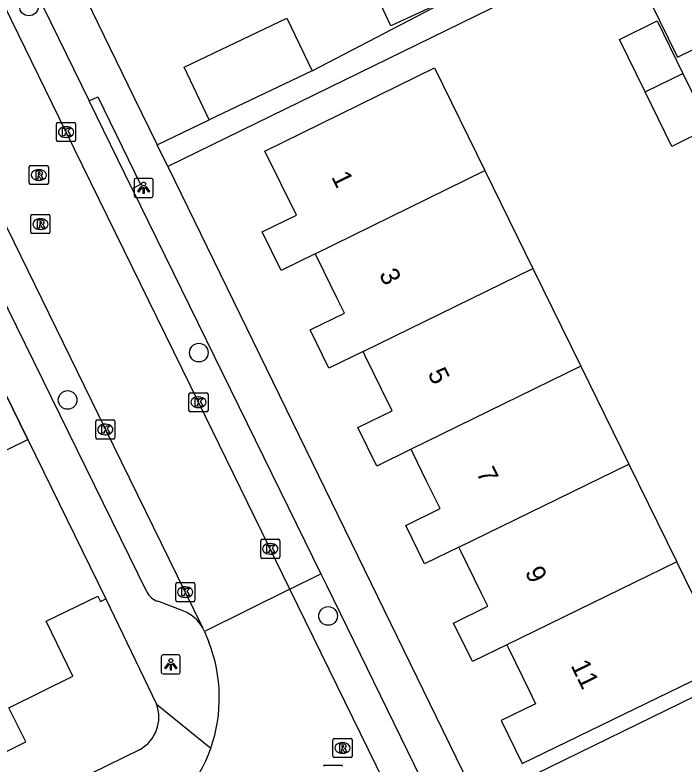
# Model space of a CAD drawing. Extents: x 160457 to 162082, y 388340 to 389736.
# Drawn here: x 161032.93 to 161067.98, y 389076.02 to 389115.31 of the extents above; entities that cross this region are included whole.
import ezdxf

# ---------------------------------------------------------------- set-up
doc = ezdxf.new("R2010")
doc.units = 0
for name, color, linetype in [('IMGEO_Boom', 7, 'Continuous'), ('IMGEO_Kolk', 7, 'Continuous'), ('IMGEO_Lichtpunt', 7, 'Continuous'), ('IMGEO_Muur', 7, 'Continuous'), ('IMGEO_Pand', 7, 'Continuous'), ('IMGEO_Pand_nummerreeks', 7, 'Continuous'), ('IMGEO_Parkeervlak_open', 7, 'Continuous'), ('IMGEO_Rijbaan_lokaal_open', 7, 'Continuous'), ('IMGEO_Rioolput', 7, 'Continuous'), ('IMGEO_Voetpad_open', 7, 'Continuous')]:
    doc.layers.add(name, color=color, linetype=linetype)

msp = doc.modelspace()

# ---------------------------------------------------------------- linework, layer by layer
at = {"layer": 'IMGEO_Boom'}
for centre in [(161033.662, 389115.76), (161042.564, 389097.622), (161035.69, 389095.142), (161049.339, 389083.824)]:
    msp.add_circle(centre, 0.489, dxfattribs=at)
at = {"layer": 'IMGEO_Kolk'}
for p, q in [((161035.106, 389108.75), (161035.106, 389109.602)), ((161035.181, 389109.676), (161036.033, 389109.676)), ((161035.594, 389109.456), (161035.619, 389109.456)), ((161036.107, 389109.602), (161036.107, 389108.75)), ((161036.033, 389108.676), (161035.181, 389108.676)), ((161035.617, 389108.896), (161035.592, 389108.896)), ((161042.046, 389094.594), (161042.046, 389095.446)), ((161042.121, 389095.52), (161042.973, 389095.52)), ((161042.534, 389095.3), (161042.559, 389095.3)), ((161043.047, 389095.446), (161043.047, 389094.594)), ((161042.973, 389094.52), (161042.121, 389094.52)), ((161042.557, 389094.74), (161042.532, 389094.74)), ((161037.164, 389093.169), (161037.164, 389094.021)), ((161037.239, 389094.095), (161038.091, 389094.095)), ((161038.165, 389094.021), (161038.165, 389093.169)), ((161037.652, 389093.875), (161037.677, 389093.875)), ((161037.675, 389093.315), (161037.65, 389093.315)), ((161038.091, 389093.095), (161037.239, 389093.095)), ((161045.806, 389086.916), (161045.806, 389087.768)), ((161045.881, 389087.842), (161046.733, 389087.842)), ((161046.807, 389087.768), (161046.807, 389086.916)), ((161046.294, 389087.622), (161046.319, 389087.622)), ((161046.317, 389087.062), (161046.292, 389087.062)), ((161046.733, 389086.842), (161045.881, 389086.842)), ((161041.351, 389084.647), (161041.351, 389085.499)), ((161041.426, 389085.573), (161042.278, 389085.573)), ((161041.839, 389085.353), (161041.864, 389085.353)), ((161042.352, 389085.499), (161042.352, 389084.647)), ((161042.278, 389084.573), (161041.426, 389084.573)), ((161041.862, 389084.793), (161041.837, 389084.793))]:
    msp.add_line(p, q, dxfattribs=at)
for points in [[(161035.106, 389108.75), (161035.106, 389109.602)], [(161035.181, 389109.676), (161036.033, 389109.676)], [(161035.427, 389109.376), (161035.55, 389109.376), (161035.55, 389109.225), (161035.68, 389109.376), (161035.844, 389109.376), (161035.698, 389109.225), (161035.851, 389108.976), (161035.699, 389108.976), (161035.614, 389109.14), (161035.55, 389109.073), (161035.55, 389108.976), (161035.427, 389108.976), (161035.427, 389109.376)], [(161036.107, 389109.602), (161036.107, 389108.75)], [(161036.033, 389108.676), (161035.181, 389108.676)], [(161042.046, 389094.594), (161042.046, 389095.446)], [(161042.121, 389095.52), (161042.973, 389095.52)], [(161042.367, 389095.22), (161042.49, 389095.22), (161042.49, 389095.069), (161042.62, 389095.22), (161042.784, 389095.22), (161042.638, 389095.069), (161042.791, 389094.82), (161042.639, 389094.82), (161042.554, 389094.984), (161042.49, 389094.917), (161042.49, 389094.82), (161042.367, 389094.82), (161042.367, 389095.22)], [(161043.047, 389095.446), (161043.047, 389094.594)], [(161042.973, 389094.52), (161042.121, 389094.52)], [(161037.164, 389093.169), (161037.164, 389094.021)], [(161037.239, 389094.095), (161038.091, 389094.095)], [(161038.165, 389094.021), (161038.165, 389093.169)], [(161037.485, 389093.795), (161037.608, 389093.795), (161037.608, 389093.644), (161037.738, 389093.795), (161037.902, 389093.795), (161037.756, 389093.644), (161037.909, 389093.395), (161037.757, 389093.395), (161037.672, 389093.559), (161037.608, 389093.492), (161037.608, 389093.395), (161037.485, 389093.395), (161037.485, 389093.795)], [(161038.091, 389093.095), (161037.239, 389093.095)], [(161045.806, 389086.916), (161045.806, 389087.768)], [(161045.881, 389087.842), (161046.733, 389087.842)], [(161046.807, 389087.768), (161046.807, 389086.916)], [(161046.127, 389087.542), (161046.25, 389087.542), (161046.25, 389087.391), (161046.38, 389087.542), (161046.544, 389087.542), (161046.398, 389087.391), (161046.551, 389087.142), (161046.399, 389087.142), (161046.314, 389087.306), (161046.25, 389087.239), (161046.25, 389087.142), (161046.127, 389087.142), (161046.127, 389087.542)], [(161046.733, 389086.842), (161045.881, 389086.842)], [(161041.351, 389084.647), (161041.351, 389085.499)], [(161041.426, 389085.573), (161042.278, 389085.573)], [(161042.352, 389085.499), (161042.352, 389084.647)], [(161041.672, 389085.273), (161041.795, 389085.273), (161041.795, 389085.122), (161041.925, 389085.273), (161042.089, 389085.273), (161041.943, 389085.122), (161042.096, 389084.873), (161041.944, 389084.873), (161041.859, 389085.037), (161041.795, 389084.97), (161041.795, 389084.873), (161041.672, 389084.873), (161041.672, 389085.273)], [(161042.278, 389084.573), (161041.426, 389084.573)]]:
    msp.add_lwpolyline(points, dxfattribs=at)
for centre, start, end in [((161035.183, 389109.6), 91.552, 178.448), ((161035.183, 389109.6), 91.552, 178.448), ((161036.031, 389109.6), 1.552, 88.448), ((161036.031, 389109.6), 1.552, 88.448), ((161035.183, 389108.752), 181.552, 268.448), ((161035.183, 389108.752), 181.552, 268.448), ((161036.031, 389108.752), 271.552, 358.448), ((161036.031, 389108.752), 271.552, 358.448), ((161042.123, 389095.444), 91.552, 178.448), ((161042.123, 389095.444), 91.552, 178.448), ((161042.971, 389095.444), 1.552, 88.448), ((161042.971, 389095.444), 1.552, 88.448), ((161042.123, 389094.596), 181.552, 268.448), ((161042.123, 389094.596), 181.552, 268.448), ((161042.971, 389094.596), 271.552, 358.448), ((161042.971, 389094.596), 271.552, 358.448), ((161037.241, 389094.019), 91.552, 178.448), ((161037.241, 389094.019), 91.552, 178.448), ((161038.089, 389094.019), 1.552, 88.448), ((161038.089, 389094.019), 1.552, 88.448), ((161037.241, 389093.171), 181.552, 268.448), ((161037.241, 389093.171), 181.552, 268.448), ((161038.089, 389093.171), 271.552, 358.448), ((161038.089, 389093.171), 271.552, 358.448), ((161045.883, 389087.766), 91.552, 178.448), ((161045.883, 389087.766), 91.552, 178.448), ((161046.731, 389087.766), 1.552, 88.448), ((161046.731, 389087.766), 1.552, 88.448), ((161045.883, 389086.918), 181.552, 268.448), ((161045.883, 389086.918), 181.552, 268.448), ((161046.731, 389086.918), 271.552, 358.448), ((161046.731, 389086.918), 271.552, 358.448), ((161041.428, 389085.497), 91.552, 178.448), ((161041.428, 389085.497), 91.552, 178.448), ((161042.276, 389085.497), 1.552, 88.448), ((161042.276, 389085.497), 1.552, 88.448), ((161041.428, 389084.649), 181.552, 268.448), ((161041.428, 389084.649), 181.552, 268.448), ((161042.276, 389084.649), 271.552, 358.448), ((161042.276, 389084.649), 271.552, 358.448)]:
    msp.add_arc(centre, 0.0765, start, end, dxfattribs=at)
for centre, major_axis, ratio, start_param, end_param in [((161035.593, 389109.176), (-0.387, 0.002), 0.722429, 4.712389, 7.853982), ((161035.618, 389109.176), (-0.39, 0.002), 0.717154, 1.570796, 4.712389), ((161042.533, 389095.02), (-0.387, 0.002), 0.722429, 4.712389, 7.853982), ((161042.558, 389095.02), (-0.39, 0.002), 0.717154, 1.570796, 4.712389), ((161037.651, 389093.595), (-0.387, 0.002), 0.722429, 4.712389, 7.853982), ((161037.676, 389093.595), (-0.39, 0.002), 0.717154, 1.570796, 4.712389), ((161046.293, 389087.342), (-0.387, 0.002), 0.722429, 4.712389, 7.853982), ((161046.318, 389087.342), (-0.39, 0.002), 0.717154, 1.570796, 4.712389), ((161041.838, 389085.073), (-0.387, 0.002), 0.722429, 4.712389, 7.853982), ((161041.863, 389085.073), (-0.39, 0.002), 0.717154, 1.570796, 4.712389)]:
    msp.add_ellipse(centre, major_axis=major_axis, ratio=ratio, start_param=start_param, end_param=end_param, dxfattribs=at)
at = {"layer": 'IMGEO_Lichtpunt'}
for p, q in [((161039.174, 389106.657), (161039.174, 389105.85)), ((161039.174, 389106.657), (161039.174, 389105.85)), ((161040.076, 389106.752), (161039.268, 389106.752)), ((161040.076, 389106.752), (161039.268, 389106.752)), ((161040.17, 389105.85), (161040.17, 389106.657)), ((161040.17, 389105.85), (161040.17, 389106.657)), ((161039.268, 389105.756), (161040.076, 389105.756)), ((161039.268, 389105.756), (161040.076, 389105.756)), ((161040.598, 389081.686), (161040.598, 389080.879)), ((161040.598, 389081.686), (161040.598, 389080.879)), ((161041.5, 389081.781), (161040.692, 389081.781)), ((161041.5, 389081.781), (161040.692, 389081.781)), ((161041.594, 389080.879), (161041.594, 389081.686)), ((161041.594, 389080.879), (161041.594, 389081.686)), ((161040.692, 389080.785), (161041.5, 389080.785)), ((161040.692, 389080.785), (161041.5, 389080.785))]:
    msp.add_line(p, q, dxfattribs=at)
for points in [[(161039.548, 389106.321), (161039.587, 389106.293), (161039.399, 389106.031), (161039.361, 389106.058), (161039.548, 389106.321)], [(161039.65, 389106.273), (161039.697, 389106.273), (161039.697, 389105.951), (161039.65, 389105.951), (161039.65, 389106.273)], [(161039.76, 389106.293), (161039.798, 389106.32), (161039.985, 389106.058), (161039.946, 389106.03), (161039.76, 389106.293)], [(161040.972, 389081.35), (161041.011, 389081.322), (161040.823, 389081.06), (161040.785, 389081.087), (161040.972, 389081.35)], [(161041.074, 389081.302), (161041.121, 389081.302), (161041.121, 389080.98), (161041.074, 389080.98), (161041.074, 389081.302)], [(161041.184, 389081.322), (161041.222, 389081.349), (161041.409, 389081.087), (161041.37, 389081.059), (161041.184, 389081.322)]]:
    msp.add_lwpolyline(points, dxfattribs=at)
for centre in [(161039.673, 389106.455), (161041.097, 389081.484)]:
    msp.add_circle(centre, 0.0994, dxfattribs=at)
for centre, start, end in [((161039.268, 389106.657), 90, 180), ((161039.268, 389106.657), 90, 180), ((161040.076, 389106.657), 0, 90), ((161040.076, 389106.657), 0, 90), ((161039.268, 389105.85), 180, 270), ((161039.268, 389105.85), 180, 270), ((161040.076, 389105.85), 270, 0), ((161040.076, 389105.85), 270, 360), ((161040.692, 389081.686), 90, 180), ((161040.692, 389081.686), 90, 180), ((161041.5, 389081.686), 0, 90), ((161041.5, 389081.686), 0, 90), ((161040.692, 389080.879), 180, 270), ((161040.692, 389080.879), 180, 270), ((161041.5, 389080.879), 270, 0), ((161041.5, 389080.879), 270, 360)]:
    msp.add_arc(centre, 0.0946, start, end, dxfattribs=at)
at = {"layer": 'IMGEO_Muur'}
for points in [[(161034.505, 389120.577), (161039.159, 389111.009)], [(161029.641, 389101.139), (161033.6, 389093.074)]]:
    msp.add_lwpolyline(points, dxfattribs=at)
at = {"layer": 'IMGEO_Pand'}
for points in [[(161064.743, 389119.022), (161067.638, 389113.105), (161070.683, 389114.595), (161069.101, 389117.828), (161104.665, 389135.227), (161103.352, 389137.911)], [(161056.089, 389116.357), (161052.617, 389114.75), (161051.577, 389116.997), (161055.05, 389118.604)], [(161043.111, 389109.819), (161041.797, 389112.571), (161047.182, 389115.142), (161048.496, 389112.39)], [(161065.952, 389111.284), (161064.602, 389114.033), (161066.571, 389115), (161067.921, 389112.25)], [(161048.666, 389102.804), (161046.87, 389101.923), (161045.881, 389103.944), (161047.673, 389104.824), (161046.023, 389108.185), (161054.916, 389112.546), (161057.555, 389107.165)], [(161048.496, 389112.39), (161043.111, 389109.819)], [(161067.921, 389112.25), (161069.322, 389109.396), (161067.353, 389108.43), (161065.952, 389111.284)], [(161065.952, 389111.284), (161067.921, 389112.25)], [(161048.666, 389102.804), (161057.555, 389107.165)], [(161057.555, 389107.165), (161060.07, 389102.036)], [(161051.174, 389097.682), (161049.377, 389096.803), (161048.392, 389098.814), (161050.189, 389099.694), (161049.797, 389100.496), (161048.777, 389102.578), (161048.666, 389102.804)], [(161051.174, 389097.682), (161060.07, 389102.036)], [(161060.07, 389102.036), (161062.58, 389096.916)], [(161053.681, 389092.561), (161051.884, 389091.682), (161050.899, 389093.694), (161052.696, 389094.573), (161052.137, 389095.715), (161051.284, 389097.457), (161051.174, 389097.682)], [(161062.58, 389096.916), (161053.681, 389092.561)], [(161062.58, 389096.916), (161065.096, 389091.786)], [(161026.356, 389086.655), (161030.713, 389088.786), (161029.575, 389091.102), (161033.6, 389093.074)], [(161033.6, 389093.074), (161037.693, 389084.724)], [(161056.188, 389087.438), (161054.391, 389086.561), (161053.406, 389088.573), (161055.202, 389089.453), (161054.497, 389090.894), (161053.791, 389092.336), (161053.681, 389092.561)], [(161056.188, 389087.438), (161065.096, 389091.786)], [(161065.096, 389091.786), (161067.606, 389086.667)], [(161058.695, 389082.318), (161056.897, 389081.44), (161055.912, 389083.453), (161057.709, 389084.332), (161057.377, 389085.01), (161056.297, 389087.216), (161056.188, 389087.438)], [(161058.695, 389082.318), (161058.804, 389082.095), (161059.865, 389079.928), (161060.207, 389079.229), (161058.41, 389078.35), (161059.514, 389076.095), (161068.965, 389080.697), (161070.231, 389081.313), (161067.606, 389086.667)], [(161067.606, 389086.667), (161058.695, 389082.318)], [(161030.591, 389078.029), (161031.473, 389076.233), (161033.495, 389077.223), (161032.611, 389079.02), (161035.971, 389080.672), (161034.562, 389083.545), (161037.265, 389084.87), (161037.406, 389084.583), (161037.693, 389084.724)]]:
    msp.add_lwpolyline(points, dxfattribs=at)
at = {"layer": 'IMGEO_Parkeervlak_open'}
msp.add_lwpolyline([(161047.341, 389085.228), (161048.952, 389086.028)], dxfattribs=at)
at = {"layer": 'IMGEO_Rijbaan_lokaal_open'}
for points in [[(161047.341, 389085.228), (161042.546, 389095.02), (161035.606, 389109.176), (161027.335, 389126.119), (161025.771, 389129.097)], [(161021.32, 389127.053), (161022.746, 389124.112), (161029.885, 389109.497), (161037.666, 389093.595), (161041.853, 389085.073), (161042.758, 389083.221)], [(161047.341, 389085.228), (161042.864, 389083.004)], [(161056.394, 389066.725), (161047.341, 389085.228)], [(161079.644, 389085.035), (161073.503, 389082.032), (161070.58, 389080.602), (161069.314, 389079.983), (161059.458, 389075.163), (161059.697, 389074.675)], [(161042.864, 389083.004), (161042.758, 389083.221)], [(161042.864, 389083.004), (161043.091, 389082.45)]]:
    msp.add_lwpolyline(points, dxfattribs=at)
for centre, radius, start, end in [((161035.613, 389079.54), 8.025, 340.8013, 21.2636), ((161035.617, 389079.539), 8.02, 300.3025, 340.7947)]:
    msp.add_arc(centre, radius, start, end, dxfattribs=at)
at = {"layer": 'IMGEO_Rioolput'}
for p, q in [((161033.681, 389106.502), (161033.681, 389107.354)), ((161033.756, 389107.428), (161034.608, 389107.428)), ((161034.682, 389107.354), (161034.682, 389106.502)), ((161034.169, 389107.208), (161034.194, 389107.208)), ((161034.192, 389106.648), (161034.167, 389106.648)), ((161034.608, 389106.428), (161033.756, 389106.428)), ((161033.764, 389103.93), (161033.764, 389104.782)), ((161033.839, 389104.856), (161034.691, 389104.856)), ((161034.252, 389104.636), (161034.277, 389104.636)), ((161034.765, 389104.782), (161034.765, 389103.93)), ((161034.691, 389103.856), (161033.839, 389103.856)), ((161034.275, 389104.076), (161034.25, 389104.076)), ((161049.594, 389076.482), (161049.594, 389077.334)), ((161049.669, 389077.408), (161050.521, 389077.408)), ((161050.082, 389077.188), (161050.107, 389077.188)), ((161050.595, 389077.334), (161050.595, 389076.482)), ((161050.521, 389076.408), (161049.669, 389076.408)), ((161050.105, 389076.628), (161050.08, 389076.628)), ((161049.172, 389076.016), (161050.024, 389076.016))]:
    msp.add_line(p, q, dxfattribs=at)
for points in [[(161033.681, 389106.502), (161033.681, 389107.354)], [(161033.756, 389107.428), (161034.608, 389107.428)], [(161034.682, 389107.354), (161034.682, 389106.502)], [(161034.27, 389107.126), (161034.018, 389107.128), (161034.018, 389106.728)], [(161034.196, 389107.047), (161034.142, 389107.047), (161034.142, 389106.966)], [(161034.142, 389106.966), (161034.194, 389106.966)], [(161034.018, 389106.728), (161034.142, 389106.728), (161034.142, 389106.89), (161034.153, 389106.89)], [(161034.2, 389106.861), (161034.271, 389106.728), (161034.411, 389106.728), (161034.346, 389106.854)], [(161034.608, 389106.428), (161033.756, 389106.428)], [(161033.764, 389103.93), (161033.764, 389104.782)], [(161033.839, 389104.856), (161034.691, 389104.856)], [(161034.765, 389104.782), (161034.765, 389103.93)], [(161034.353, 389104.554), (161034.101, 389104.556), (161034.101, 389104.156)], [(161034.101, 389104.156), (161034.225, 389104.156), (161034.225, 389104.318), (161034.236, 389104.318)], [(161034.279, 389104.475), (161034.225, 389104.475), (161034.225, 389104.394)], [(161034.225, 389104.394), (161034.277, 389104.394)], [(161034.283, 389104.289), (161034.354, 389104.156), (161034.494, 389104.156), (161034.429, 389104.282)], [(161034.691, 389103.856), (161033.839, 389103.856)], [(161049.594, 389076.482), (161049.594, 389077.334)], [(161049.669, 389077.408), (161050.521, 389077.408)], [(161050.183, 389077.106), (161049.931, 389077.108), (161049.931, 389076.708)], [(161050.595, 389077.334), (161050.595, 389076.482)], [(161049.931, 389076.708), (161050.055, 389076.708), (161050.055, 389076.87), (161050.066, 389076.87)], [(161050.109, 389077.027), (161050.055, 389077.027), (161050.055, 389076.946)], [(161050.055, 389076.946), (161050.107, 389076.946)], [(161050.113, 389076.841), (161050.184, 389076.708), (161050.324, 389076.708), (161050.259, 389076.834)], [(161050.521, 389076.408), (161049.669, 389076.408)], [(161049.172, 389076.016), (161050.024, 389076.016)]]:
    msp.add_lwpolyline(points, dxfattribs=at)
for centre, radius, start, end in [((161033.758, 389107.352), 0.0765, 91.552, 178.448), ((161033.758, 389107.352), 0.0765, 91.552, 178.448), ((161034.606, 389107.352), 0.0765, 1.552, 88.448), ((161034.606, 389107.352), 0.0765, 1.552, 88.448), ((161034.178, 389107.155), 0.19, 274.7715, 282.9687), ((161034.202, 389106.951), 0.0964, 77.0061, 93.1865), ((161034.216, 389107.008), 0.0378, 276.6634, 79.6772), ((161034.269, 389107.016), 0.109, 350.3612, 89.416), ((161034.267, 389107.016), 0.112, 277.5842, 350.9817), ((161034.152, 389106.837), 0.0533, 26.0293, 88.6989), ((161034.251, 389106.801), 0.108, 29.5134, 73.7905), ((161033.758, 389106.504), 0.0765, 181.552, 268.448), ((161033.758, 389106.504), 0.0765, 181.552, 268.448), ((161034.606, 389106.504), 0.0765, 271.552, 358.448), ((161034.606, 389106.504), 0.0765, 271.552, 358.448), ((161033.841, 389104.78), 0.0765, 91.552, 178.448), ((161033.841, 389104.78), 0.0765, 91.552, 178.448), ((161034.689, 389104.78), 0.0765, 1.552, 88.448), ((161034.689, 389104.78), 0.0765, 1.552, 88.448), ((161034.235, 389104.265), 0.0533, 26.0293, 88.6989), ((161034.261, 389104.583), 0.19, 274.7715, 282.9687), ((161034.285, 389104.379), 0.0964, 77.0061, 93.1865), ((161034.299, 389104.436), 0.0378, 276.6634, 79.6772), ((161034.352, 389104.444), 0.109, 350.3612, 89.416), ((161034.35, 389104.444), 0.112, 277.5842, 350.9817), ((161034.334, 389104.229), 0.108, 29.5134, 73.7905), ((161033.841, 389103.932), 0.0765, 181.552, 268.448), ((161033.841, 389103.932), 0.0765, 181.552, 268.448), ((161034.689, 389103.932), 0.0765, 271.552, 358.448), ((161034.689, 389103.932), 0.0765, 271.552, 358.448), ((161049.671, 389077.332), 0.0765, 91.552, 178.448), ((161049.671, 389077.332), 0.0765, 91.552, 178.448), ((161050.182, 389076.996), 0.109, 350.3612, 89.416), ((161050.519, 389077.332), 0.0765, 1.552, 88.448), ((161050.519, 389077.332), 0.0765, 1.552, 88.448), ((161050.065, 389076.817), 0.0533, 26.0293, 88.6989), ((161050.091, 389077.135), 0.19, 274.7715, 282.9687), ((161050.115, 389076.931), 0.0964, 77.0061, 93.1865), ((161050.129, 389076.988), 0.0378, 276.6634, 79.6772), ((161050.18, 389076.996), 0.112, 277.5842, 350.9817), ((161050.164, 389076.781), 0.108, 29.5134, 73.7905), ((161049.671, 389076.484), 0.0765, 181.552, 268.448), ((161049.671, 389076.484), 0.0765, 181.552, 268.448), ((161050.519, 389076.484), 0.0765, 271.552, 358.448), ((161050.519, 389076.484), 0.0765, 271.552, 358.448), ((161049.174, 389075.94), 0.0765, 91.552, 178.448), ((161049.174, 389075.94), 0.0765, 91.552, 178.448), ((161050.022, 389075.94), 0.0765, 1.552, 88.448), ((161050.022, 389075.94), 0.0765, 1.552, 88.448)]:
    msp.add_arc(centre, radius, start, end, dxfattribs=at)
for centre, major_axis, ratio, start_param, end_param in [((161034.168, 389106.928), (-0.387, 0.002), 0.722429, 4.712389, 7.853982), ((161034.193, 389106.928), (-0.39, 0.002), 0.717154, 1.570796, 4.712389), ((161034.251, 389104.356), (-0.387, 0.002), 0.722429, 4.712389, 7.853982), ((161034.276, 389104.356), (-0.39, 0.002), 0.717154, 1.570796, 4.712389), ((161050.081, 389076.908), (-0.387, 0.002), 0.722429, 4.712389, 7.853982), ((161050.106, 389076.908), (-0.39, 0.002), 0.717154, 1.570796, 4.712389)]:
    msp.add_ellipse(centre, major_axis=major_axis, ratio=ratio, start_param=start_param, end_param=end_param, dxfattribs=at)
at = {"layer": 'IMGEO_Voetpad_open'}
for points in [[(161028.787, 389127.22), (161036.818, 389110.813)], [(161034.505, 389120.577), (161039.159, 389111.009), (161040.377, 389108.513)], [(161064.743, 389119.022), (161040.933, 389107.372)], [(161048.496, 389112.39), (161056.089, 389116.357)], [(161036.818, 389110.813), (161037.267, 389111.032), (161039.515, 389106.428), (161039.066, 389106.209)], [(161039.066, 389106.209), (161036.818, 389110.813)], [(161040.377, 389108.513), (161043.111, 389109.819)], [(161040.933, 389107.372), (161040.377, 389108.513)], [(161040.933, 389107.372), (161057.414, 389073.592)], [(161039.066, 389106.209), (161048.952, 389086.028)], [(161039.84, 389085.084), (161031.194, 389102.684)], [(161033.6, 389093.074), (161029.641, 389101.139)], [(161048.952, 389086.028), (161049.261, 389085.44), (161057.726, 389068.086), (161058.032, 389067.523)], [(161037.693, 389084.724), (161040.349, 389079.209)], [(161041.778, 389084.072), (161040.422, 389084.592)], [(161040.349, 389079.209), (161043.191, 389076.901)], [(161039.484, 389076.833), (161000, 389057.496), (160998.194, 389056.612), (160996.904, 389059.309), (160996.141, 389060.868), (160976.208, 389051.135)]]:
    msp.add_lwpolyline(points, dxfattribs=at)
for centre, radius, start, end in [((161040.669, 389085.475), 0.916, 205.221, 254.3592), ((161041.06, 389082.255), 1.954, 29.6332, 68.4268), ((161038.518, 389078.53), 1.953, 299.6441, 20.3471)]:
    msp.add_arc(centre, radius, start, end, dxfattribs=at)

# ---------------------------------------------------------------- texts
at = {"layer": 'IMGEO_Pand_nummerreeks'}
for s, p in [('1', (161049.488, 389106.836)), ('3', (161051.987, 389101.736)), ('5', (161054.535, 389096.534)), ('7', (161057.083, 389091.331)), ('9', (161059.631, 389086.129)), ('11', (161062.028, 389081.239))]:
    msp.add_text(s, height=1, rotation=296.098, dxfattribs=at).set_placement(p)

doc.saveas('drawing.dxf')
